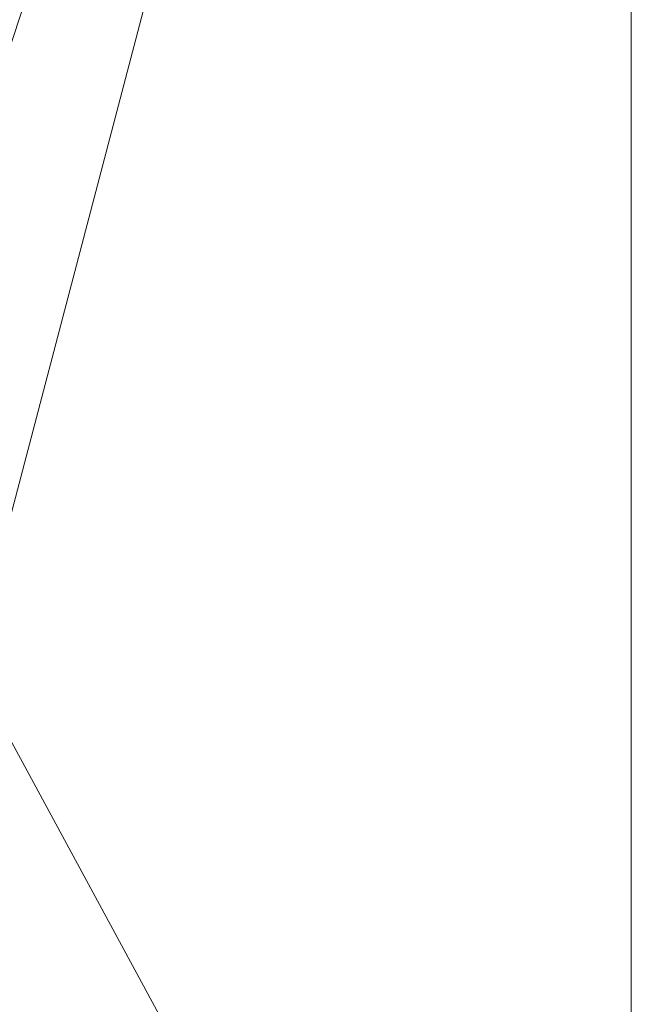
# Model space of a CAD drawing. Header units: millimetres. Extents: x -567 to 543, y -616 to 1219.
# Tile 278 of 279: x 243 to 543, y -182 to 302. Entities that reach past the tile are written whole.
import ezdxf

# ---------------------------------------------------------------- set-up
doc = ezdxf.new("R2010")
doc.units = ezdxf.units.MM
doc.layers.add('A-GENM', color=13, linetype='Continuous')

msp = doc.modelspace()

# ---------------------------------------------------------------- meshes
at = {"layer": 'A-GENM', "lineweight": 9}
mesh = msp.add_polyface(dxfattribs=at)
corners = [(543.28, 1219.2, -0.49), (-567, 1219.2, -0.49), (-567, -615.94, -0.49), (543.28, -615.94, -0.49), (-235.5, -47.5, -0.49), (-235.5, 47.5, -0.49), (-165.36, 47.5, -0.49), (-165.36, 64.04, -0.49), (164.25, 64.04, -0.49), (164.25, 47.5, -0.49), (183, 47.5, -0.49), (235.5, 47.5, -0.49), (235.5, -47.5, -0.49), (183, -47.5, -0.49), (164.25, -47.5, -0.49), (164.25, -63.96, -0.49), (131.79, -63.96, -0.49), (131.79, -172.98, -0.49), (11.79, -172.98, -0.49), (11.79, -63.96, -0.49), (-165.36, -63.96, -0.49), (-165.36, -47.5, -0.49)]
mesh.append_faces([[corners[k] for k in face] for face in [(15, 12, 13, 14), (17, 15, 16), (4, 20, 21)]], dxfattribs={"vtx0": -1})
mesh.append_faces([[corners[k] for k in face] for face in [(11, 0, 8)]], dxfattribs={"vtx0": -1, "vtx1": -1, "vtx2": -1})
mesh.append_faces([[corners[k] for k in face] for face in [(17, 3, 12, 15), (20, 4, 2, 18)]], dxfattribs={"vtx0": -1, "vtx1": -1, "vtx2": -1, "vtx3": -1})
mesh.append_faces([[corners[k] for k in face] for face in [(3, 17, 18, 2), (5, 1, 2, 4)]], dxfattribs={"vtx0": -1, "vtx2": -1})
mesh.append_faces([[corners[k] for k in face] for face in [(3, 0, 11, 12), (7, 8, 0, 1)]], dxfattribs={"vtx1": -1, "vtx3": -1})
mesh.append_faces([[corners[k] for k in face] for face in [(18, 19, 20)]], dxfattribs={"vtx2": -1})
mesh.append_faces([[corners[k] for k in face] for face in [(5, 6, 7, 1)]], dxfattribs={"vtx2": -1, "vtx3": -1})
mesh.append_faces([[corners[k] for k in face] for face in [(8, 9, 10, 11)]], dxfattribs={"vtx3": -1})
mesh = msp.add_polyface(dxfattribs=at)
corners = [(543.28, 1219.2, -118.07), (543.28, -615.94, -118.07), (-567, -615.94, -118.07), (-567, 1219.2, -118.07)]
mesh.append_faces([[corners[k] for k in face] for face in [(0, 1, 2, 3)]])
mesh = msp.add_polyface(dxfattribs=at)
corners = [(543.28, -615.94, -0.49), (543.28, -615.94, -118.07), (543.28, 1219.2, -118.07), (543.28, 1219.2, -0.49)]
mesh.append_faces([[corners[k] for k in face] for face in [(0, 1, 2, 3)]])

doc.saveas('drawing.dxf')
